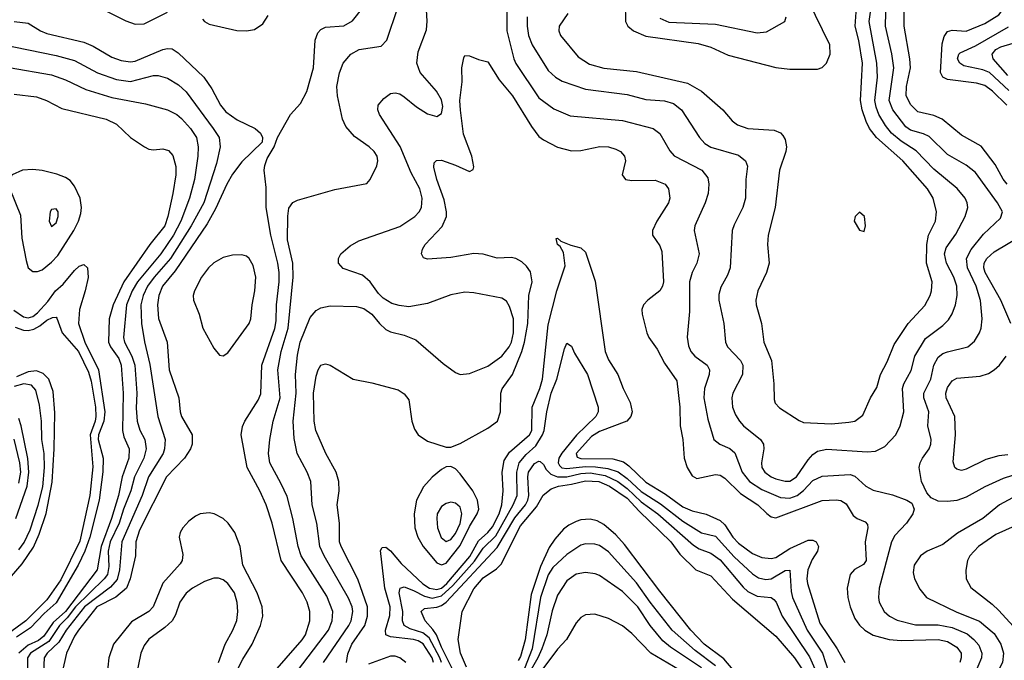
# Model space of a CAD drawing. Header units: inches. Extents: x 1308407 to 1441228, y 959628 to 1036311.
# Tile 603 of 656: x 1394693 to 1398934, y 1013900 to 1016658. Entities that reach past the tile are written whole.
import ezdxf

# ---------------------------------------------------------------- set-up
doc = ezdxf.new("R2010")
doc.units = ezdxf.units.IN
doc.header["$MEASUREMENT"] = 0
doc.layers.add('B3091', color=7, linetype='Continuous')

msp = doc.modelspace()

# ---------------------------------------------------------------- linework, layer by layer
at = {"layer": 'B3091', "color": 5}
for points, elevation in [([(1397300.7, 1016730), (1397303, 1016650), (1397312.7, 1016630), (1397337.2, 1016610), (1397390, 1016587.2), (1397615.8, 1016555.8), (1397670, 1016540.1), (1397745.1, 1016505.1), (1397950, 1016452), (1398010, 1016444.2), (1398130, 1016445.2), (1398150, 1016452.1), (1398168.8, 1016470), (1398184.3, 1016510), (1398182.8, 1016550), (1398027.9, 1016867.9)], 2720), ([(1396793.4, 1016790), (1396791.9, 1016610), (1396821, 1016490), (1396829.7, 1016469.7), (1396930, 1016322), (1396993.6, 1016273.6), (1397064.5, 1016244.5), (1397290, 1016223.3), (1397421.3, 1016190), (1397450, 1016167.8), (1397493, 1016093), (1397512.1, 1016072.1), (1397631.4, 1016010), (1397656.9, 1015976.9), (1397662.2, 1015950), (1397659, 1015910), (1397646.2, 1015870), (1397600.6, 1015770), (1397597.7, 1015750), (1397619.8, 1015650), (1397610.2, 1015610), (1397590.1, 1015569.9), (1397578.1, 1015530), (1397577.7, 1015402.3), (1397568.7, 1015291.3), (1397574.4, 1015254.4), (1397584.6, 1015230), (1397601.2, 1015210), (1397653.7, 1015170), (1397664.6, 1015150), (1397663.7, 1015130), (1397643.3, 1015070), (1397639.6, 1015030), (1397657.6, 1014937.6), (1397683.7, 1014850), (1397709, 1014830), (1397752, 1014812), (1397773.5, 1014793.5), (1397805.2, 1014710), (1397837.4, 1014670), (1397890, 1014634.7), (1397970, 1014600.8), (1398010, 1014598.6), (1398041.9, 1014610), (1398069.3, 1014630.7), (1398110, 1014673.9), (1398150, 1014692.8), (1398270, 1014699.5), (1398290, 1014692.1), (1398338.5, 1014650), (1398370, 1014632.5), (1398452.5, 1014612.5), (1398514, 1014590), (1398535.9, 1014575.9), (1398546.3, 1014550), (1398540.8, 1014530), (1398513.4, 1014490), (1398462.6, 1014437.4), (1398448.2, 1014410), (1398395.2, 1014210), (1398392.1, 1014170), (1398395.9, 1014150), (1398416.9, 1014110), (1398439.6, 1014090), (1398472.5, 1014072.5), (1398552.4, 1014052.4), (1398650, 1014053), (1398710, 1014040.9), (1398774, 1014014), (1398803.6, 1013990), (1398824.6, 1013964.6), (1398837.8, 1013930), (1398836.4, 1013910), (1398804, 1013836)], 2640), ([(1396002.3, 1013890), (1396111.1, 1014050), (1396121.7, 1014070), (1396128.7, 1014110), (1396125.4, 1014130), (1396110, 1014168), (1396005, 1014350), (1395986.5, 1014390), (1395973.4, 1014490), (1395952.5, 1014570), (1395946.7, 1014670), (1395931.3, 1014710), (1395888.4, 1014790), (1395875.4, 1014855.4), (1395870.8, 1014929.2), (1395884.4, 1015050), (1395881.8, 1015130), (1395890, 1015213.4), (1395901.5, 1015270), (1395944.6, 1015375.4), (1395970, 1015405.8), (1395990, 1015416.9), (1396030, 1015426.7), (1396143.8, 1015423.8), (1396175.2, 1015415.2), (1396210.7, 1015390.7), (1396242.8, 1015350), (1396270, 1015324), (1396290, 1015313.4), (1396350, 1015300.4), (1396399.6, 1015279.6), (1396517.6, 1015177.6), (1396570, 1015139.3), (1396590, 1015130.4), (1396630, 1015134.9), (1396710, 1015166.4), (1396770, 1015208.8), (1396801.2, 1015250), (1396811.2, 1015270), (1396820.8, 1015310), (1396820.6, 1015370), (1396803.7, 1015423.7), (1396790, 1015445.4), (1396770, 1015458.7), (1396650, 1015482), (1396610, 1015485.1), (1396550, 1015472.8), (1396450, 1015436), (1396370, 1015422.4), (1396327.3, 1015427.3), (1396295.9, 1015435.9), (1396258.9, 1015458.9), (1396238.7, 1015478.7), (1396202.6, 1015530), (1396170, 1015557.4), (1396086.2, 1015586.2), (1396066.3, 1015610), (1396066.6, 1015630), (1396076.3, 1015650), (1396116.4, 1015683.6), (1396154.7, 1015705.3), (1396330, 1015767.5), (1396394.7, 1015810), (1396413.8, 1015830), (1396424.6, 1015850), (1396426.6, 1015890), (1396416.2, 1015930), (1396379.1, 1015999.1), (1396331.7, 1016111.7), (1396242.8, 1016250), (1396236, 1016270), (1396238, 1016290), (1396261.4, 1016318.6), (1396290, 1016340.3), (1396310, 1016342.6), (1396330, 1016338), (1396350, 1016326), (1396402.4, 1016282.4), (1396450, 1016252), (1396490, 1016241.3), (1396510, 1016254.4), (1396515.3, 1016284.7), (1396510, 1016313.5), (1396489, 1016350), (1396417.6, 1016430), (1396404.2, 1016470), (1396410, 1016519.1), (1396445.2, 1016614.8), (1396447.8, 1016652.2), (1396443, 1016750)], 2640), ([(1398970, 1014696.2), (1398930, 1014682.9), (1398850, 1014647.1), (1398770, 1014601.8), (1398730, 1014588.5), (1398690, 1014583.4), (1398650, 1014585.6), (1398619.8, 1014599.8), (1398601, 1014621), (1398577.2, 1014670), (1398568.1, 1014730), (1398571.3, 1014750), (1398581.7, 1014770), (1398610, 1014810.3), (1398618.1, 1014830), (1398619.9, 1014850), (1398605.2, 1014910), (1398608.8, 1014970), (1398588.1, 1015030), (1398587.9, 1015050), (1398617.3, 1015110), (1398630.4, 1015170), (1398650, 1015205.5), (1398670, 1015220.7), (1398690, 1015228.5), (1398777.4, 1015250), (1398805.4, 1015274.6), (1398827.3, 1015310), (1398834.1, 1015330), (1398838.5, 1015370), (1398831, 1015449), (1398813.4, 1015510), (1398776.2, 1015590), (1398771.2, 1015630), (1398791.1, 1015668.9), (1398845.3, 1015734.7), (1398917.2, 1015802.8), (1398925.8, 1015830), (1398905.6, 1015870), (1398810, 1015999.5), (1398770, 1016031.8), (1398690, 1016078), (1398610, 1016154.6), (1398586.9, 1016166.9), (1398530, 1016182.5), (1398510, 1016196.2), (1398454.5, 1016270), (1398437.6, 1016310), (1398458.3, 1016450), (1398450.5, 1016510.5), (1398423, 1016630), (1398425.1, 1016750)], 2640), ([(1395050, 1016703), (1395150, 1016653.2), (1395190, 1016638.7), (1395230, 1016640.3), (1395329.4, 1016690.6)], 2720), ([(1395772.7, 1013830), (1395910, 1013988.3), (1395923.9, 1014010), (1395942.8, 1014070), (1395943.6, 1014110), (1395931.5, 1014150), (1395911.3, 1014190), (1395820.1, 1014330), (1395780.4, 1014490), (1395755.1, 1014570), (1395727.9, 1014630), (1395672.8, 1014730), (1395647.7, 1014870), (1395653.1, 1014906.9), (1395663.2, 1014930), (1395720.3, 1015019.7), (1395732.5, 1015047.5), (1395736.5, 1015170), (1395792.2, 1015327.8), (1395798.5, 1015361.5), (1395799.3, 1015430), (1395810.7, 1015530), (1395811, 1015570), (1395805.5, 1015610), (1395774.5, 1015730), (1395755.6, 1015850), (1395754.8, 1015934.8), (1395746.7, 1016010), (1395749.2, 1016030.8), (1395759.4, 1016060.6), (1395790, 1016111), (1395804.2, 1016150), (1395860.3, 1016250), (1395903.2, 1016296.8), (1395930, 1016348.5), (1395958.8, 1016450), (1395966.3, 1016570), (1395978, 1016602), (1395990, 1016615.6), (1396010, 1016625), (1396090, 1016630.8), (1396127.2, 1016652.8), (1396171.7, 1016708.3)], 2680), ([(1395871.7, 1013830), (1396023.7, 1014030), (1396039, 1014070), (1396042.6, 1014110), (1396015.9, 1014175.9), (1395905, 1014350), (1395892.1, 1014390), (1395869.9, 1014509.9), (1395845, 1014605), (1395820, 1014660), (1395770, 1014749.7), (1395765.3, 1014790), (1395770.5, 1014850), (1395785.3, 1014930), (1395815.7, 1015030), (1395804.6, 1015150), (1395819.3, 1015230), (1395849.3, 1015330), (1395871.9, 1015550), (1395869.5, 1015610), (1395846.7, 1015710), (1395848.2, 1015811.8), (1395852.9, 1015847.1), (1395870, 1015870.7), (1395890, 1015880.5), (1396050, 1015926.4), (1396187.8, 1015952.2), (1396202.9, 1015970), (1396231.8, 1016028.2), (1396236, 1016050), (1396233.1, 1016070), (1396220.4, 1016090), (1396198.9, 1016110), (1396134.7, 1016154.7), (1396097.6, 1016197.6), (1396084.2, 1016230), (1396061.7, 1016330), (1396059.1, 1016370), (1396071.1, 1016428.9), (1396087.1, 1016470), (1396119.7, 1016510), (1396156, 1016530), (1396250, 1016544.2), (1396274.2, 1016570), (1396321.8, 1016710)], 2660), ([(1396879.5, 1016670), (1396878.9, 1016630), (1396885.1, 1016590), (1396900.1, 1016550), (1396970, 1016439.2), (1397001.2, 1016410), (1397030, 1016392.9), (1397130, 1016358.9), (1397310, 1016336.4), (1397390, 1016314.2), (1397470, 1016308.5), (1397510, 1016297), (1397543.5, 1016270), (1397621, 1016150), (1397644.3, 1016124.3), (1397670, 1016108.4), (1397790, 1016074.6), (1397820.2, 1016050), (1397827.7, 1016027.7), (1397820.5, 1015970), (1397819, 1015890), (1397808.6, 1015850), (1397770, 1015775.1), (1397762.5, 1015750), (1397753.1, 1015590), (1397742.3, 1015557.7), (1397713.5, 1015506.5), (1397705.3, 1015474.7), (1397704.6, 1015450), (1397726.3, 1015350), (1397733.8, 1015270), (1397742.6, 1015250), (1397797.8, 1015190), (1397808.7, 1015170), (1397806, 1015130), (1397765.1, 1015050), (1397760.9, 1015030), (1397763.7, 1014990), (1397776.7, 1014956.7), (1397793.5, 1014930), (1397811.1, 1014910), (1397883.5, 1014850), (1397897.7, 1014830), (1397899.1, 1014810), (1397887.9, 1014750), (1397890.1, 1014730), (1397903.2, 1014710), (1397930, 1014690.1), (1397950, 1014681.5), (1397990, 1014670.6), (1398010, 1014671.4), (1398039.5, 1014690), (1398090, 1014763.2), (1398110, 1014786.1), (1398130, 1014800.7), (1398170, 1014809), (1398342.9, 1014797.1), (1398379.7, 1014800.3), (1398420.2, 1014819.8), (1398467.6, 1014870), (1398486, 1014910), (1398500.8, 1014970), (1398495.6, 1015070), (1398501.5, 1015090), (1398533, 1015147), (1398548.3, 1015210), (1398595.1, 1015284.9), (1398670, 1015340.9), (1398694, 1015366), (1398709, 1015391), (1398723.4, 1015430), (1398730.9, 1015470), (1398729.9, 1015510), (1398716.7, 1015550), (1398684.6, 1015610), (1398676.6, 1015650), (1398683.7, 1015676.3), (1398726, 1015734), (1398765.5, 1015810), (1398777, 1015850), (1398774.3, 1015870), (1398765.2, 1015890), (1398731.4, 1015931.4), (1398630, 1016014.6), (1398553.9, 1016093.9), (1398490, 1016134.5), (1398448.9, 1016168.9), (1398422.2, 1016202.2), (1398394.3, 1016250), (1398381.7, 1016281.7), (1398376.9, 1016310), (1398387.9, 1016410), (1398385.7, 1016470), (1398352.2, 1016650), (1398360.7, 1016710)], 2660), ([(1397054.9, 1016685.1), (1397016.3, 1016630), (1397014.8, 1016610), (1397022.2, 1016590), (1397098.6, 1016498.6), (1397147.1, 1016467.1), (1397210, 1016449.2), (1397350, 1016435.3), (1397570, 1016383.9), (1397629.4, 1016350), (1397721.8, 1016270), (1397762.7, 1016222.7), (1397785.5, 1016205.5), (1397830.1, 1016190.1), (1397942.4, 1016182.4), (1397970, 1016171.3), (1397980, 1016160), (1397990, 1016142), (1397996, 1016110), (1397993.5, 1016090), (1397965.7, 1016010), (1397948, 1015850), (1397917.7, 1015730), (1397914.7, 1015690), (1397922, 1015610), (1397910.2, 1015570), (1397872.8, 1015490), (1397864.1, 1015450), (1397865, 1015430), (1397887.8, 1015350), (1397899, 1015270), (1397932.2, 1015190), (1397941.8, 1015090), (1397942.6, 1015022.6), (1397947.6, 1015007.6), (1397966.4, 1014986.4), (1398050, 1014932.4), (1398070, 1014924.2), (1398190, 1014918.7), (1398265.3, 1014925.3), (1398290, 1014930.2), (1398325.4, 1014954.6), (1398357.4, 1015030), (1398384.9, 1015075.1), (1398400.9, 1015130), (1398430, 1015184.6), (1398460.4, 1015259.6), (1398520.5, 1015350), (1398591.9, 1015428.1), (1398614.2, 1015470), (1398620.5, 1015490), (1398623.4, 1015530), (1398598.8, 1015610), (1398600.3, 1015690), (1398607.8, 1015730), (1398638.4, 1015790), (1398642.4, 1015830), (1398628.1, 1015890), (1398603, 1015930), (1398497.6, 1016050), (1398384.3, 1016150), (1398354.2, 1016190), (1398339.4, 1016219.4), (1398321.6, 1016270), (1398315.4, 1016310), (1398323.5, 1016470), (1398307.9, 1016567.9), (1398291.2, 1016630), (1398298.6, 1016730)], 2680), ([(1398946.8, 1015950), (1398930, 1015971.3), (1398894.9, 1016034.9), (1398834.1, 1016114.1), (1398750, 1016161.2), (1398667, 1016230), (1398630, 1016246), (1398561.4, 1016261.4), (1398531.7, 1016291.7), (1398512, 1016330), (1398512.5, 1016370), (1398529.9, 1016450), (1398527.3, 1016490), (1398503.5, 1016630), (1398503.1, 1016710)], 2620), ([(1398945.4, 1016290), (1398883.1, 1016350), (1398850, 1016374.7), (1398814.8, 1016385.2), (1398690, 1016399.9), (1398669.9, 1016409.9), (1398659.9, 1016430), (1398666.4, 1016553.6), (1398675, 1016585), (1398690, 1016606.7), (1398710, 1016612.3), (1398770, 1016608.3), (1398850, 1016641.8), (1398910, 1016678.8), (1398930, 1016703.1), (1398942.9, 1016730)], 2580), ([(1394670, 1016650.2), (1394730, 1016643.5), (1394782.6, 1016610), (1394810, 1016598.7), (1394970, 1016561.8), (1395010, 1016543.4), (1395090, 1016496.1), (1395130, 1016482.8), (1395170, 1016477), (1395190, 1016479.4), (1395310, 1016530.1), (1395330, 1016534.4), (1395350, 1016531.9), (1395375.5, 1016515.5), (1395486.3, 1016410), (1395520.2, 1016360.2), (1395557.8, 1016290), (1395580.7, 1016260.7), (1395630, 1016226.5), (1395708.2, 1016190), (1395730.6, 1016170), (1395739.1, 1016150), (1395737.3, 1016130), (1395650, 1016046.3), (1395610, 1015992.8), (1395584.8, 1015950), (1395536.8, 1015843.2), (1395501.2, 1015778.8), (1395363.3, 1015576.7), (1395308.6, 1015510), (1395293.3, 1015470), (1395286.9, 1015430), (1395291.6, 1015371.6), (1395329.2, 1015270), (1395337.6, 1015150), (1395378.9, 1015030), (1395384.8, 1014970), (1395390.7, 1014950), (1395436, 1014870), (1395435.8, 1014830), (1395428.7, 1014810), (1395403.3, 1014770), (1395325.7, 1014690), (1395210, 1014460.5), (1395193.4, 1014410), (1395191.7, 1014350), (1395169.8, 1014250), (1395153.3, 1014210), (1395107.6, 1014172.4), (1395026.2, 1014130), (1394947, 1014030), (1394930, 1014004.1), (1394894.9, 1013930), (1394872.3, 1013830)], 2680), ([(1395480.6, 1016660.6), (1395490, 1016649.6), (1395510, 1016639.1), (1395628.5, 1016611.5), (1395670, 1016609.4), (1395705, 1016615.1), (1395740.6, 1016639.4), (1395764, 1016676)], 2720), ([(1397450, 1016664.1), (1397490, 1016647.4), (1397690, 1016638.6), (1397870, 1016600.6), (1397910, 1016605.4), (1397989.6, 1016650), (1397994.6, 1016670)], 2740), ([(1398953.3, 1016353.3), (1398870, 1016429.9), (1398841.9, 1016441.9), (1398759.9, 1016459.9), (1398742.4, 1016470), (1398732.2, 1016490), (1398738, 1016510), (1398744.6, 1016515.4), (1398810, 1016545.6), (1398952.3, 1016627.7)], 2560), ([(1398950, 1016418.3), (1398885.8, 1016490), (1398881.7, 1016510), (1398897.8, 1016530), (1398918.8, 1016541.2), (1399011.8, 1016568.2)], 2540), ([(1394612.2, 1016552.2), (1394850, 1016504.1), (1394930, 1016481.8), (1395029.1, 1016429.1), (1395110, 1016400.1), (1395170, 1016392.2), (1395270, 1016417.2), (1395290, 1016417.9), (1395330, 1016405.5), (1395377.5, 1016377.5), (1395410, 1016347.1), (1395527.2, 1016190), (1395551.9, 1016150), (1395556.8, 1016110), (1395540.8, 1016039.2), (1395485.9, 1015870), (1395432.3, 1015770), (1395342.9, 1015630), (1395272.5, 1015550), (1395243.5, 1015510), (1395224.8, 1015470), (1395215.3, 1015430), (1395217.6, 1015350), (1395230.5, 1015270.5), (1395253.3, 1015173.3), (1395288.4, 1014950), (1395319.9, 1014850), (1395317.7, 1014810), (1395311.8, 1014790), (1395248.1, 1014690), (1395221.4, 1014610), (1395133.1, 1014410), (1395123.7, 1014290), (1395112.6, 1014247.4), (1395084.5, 1014215.5), (1394972.5, 1014130), (1394893.2, 1014030), (1394861.8, 1013978.2), (1394812, 1013930), (1394798, 1013910), (1394795.3, 1013850)], 2660), ([(1396100.9, 1013890), (1396107.2, 1013927.2), (1396124.3, 1013970), (1396180.1, 1014050), (1396191.2, 1014090), (1396191, 1014130), (1396149.2, 1014249.2), (1396077.3, 1014390), (1396071.2, 1014410), (1396070.8, 1014490), (1396060.2, 1014570), (1396069.3, 1014630), (1396068.6, 1014670), (1396056.1, 1014710), (1396011.5, 1014790), (1395968.8, 1014890), (1395961.2, 1014930), (1395958.5, 1015050), (1395970, 1015122.8), (1395978.5, 1015150), (1395990, 1015170.4), (1396010, 1015176.4), (1396030, 1015170.4), (1396130.2, 1015110.2), (1396210, 1015094.5), (1396323.8, 1015063.8), (1396350, 1015047.8), (1396370, 1015021.6), (1396382.9, 1014930), (1396394.4, 1014894.4), (1396410, 1014871.2), (1396450, 1014844.1), (1396530, 1014817.6), (1396550, 1014817.3), (1396590, 1014833.2), (1396710, 1014898.9), (1396750.8, 1014930), (1396763.9, 1014970), (1396766, 1015050), (1396771.4, 1015068.6), (1396815.6, 1015130), (1396856.1, 1015230), (1396867.4, 1015270), (1396882.6, 1015350), (1396886.3, 1015470), (1396900.5, 1015530), (1396892.9, 1015572.9), (1396876.9, 1015596.9), (1396856.1, 1015616.1), (1396830, 1015629.9), (1396810, 1015633.9), (1396750, 1015631.9), (1396690, 1015647.9), (1396650, 1015651.5), (1396550, 1015634.5), (1396450, 1015626.2), (1396432.7, 1015632.7), (1396424, 1015650), (1396428.7, 1015670), (1396440.3, 1015690), (1396512.5, 1015767.5), (1396531.3, 1015810), (1396532.2, 1015830), (1396522, 1015882), (1396489.8, 1015970.2), (1396476.9, 1016023.1), (1396478.4, 1016041.6), (1396488.4, 1016051.6), (1396510, 1016052.9), (1396570, 1016032.3), (1396630, 1016004.6), (1396646.6, 1016013.4), (1396650, 1016024.7), (1396641.1, 1016070), (1396605.3, 1016165.3), (1396591.4, 1016268.6), (1396589.5, 1016310.5), (1396599.8, 1016390), (1396597.3, 1016450), (1396605.7, 1016494.3), (1396610, 1016504), (1396630, 1016502), (1396670, 1016486), (1396710, 1016476.4), (1396758.4, 1016398.4), (1396816.3, 1016330), (1396898.2, 1016198.2), (1396930, 1016155.6), (1396950, 1016140.2), (1397009.6, 1016109.6), (1397070, 1016092.8), (1397110, 1016094.6), (1397192, 1016112), (1397230, 1016110.8), (1397260.8, 1016100.8), (1397281.1, 1016090), (1397298, 1016070), (1397302.2, 1016050), (1397288.4, 1015990), (1397303.1, 1015970), (1397330, 1015965), (1397430, 1015966.9), (1397473.7, 1015950), (1397487.6, 1015930), (1397493.7, 1015890), (1397488.3, 1015870), (1397437.1, 1015790), (1397419.3, 1015750), (1397418.6, 1015730), (1397450, 1015684.2), (1397459.4, 1015659.4), (1397466.8, 1015530), (1397461.7, 1015510), (1397450, 1015491), (1397398.2, 1015450), (1397380.6, 1015430), (1397373.2, 1015410), (1397374.3, 1015390), (1397394.4, 1015310), (1397403.7, 1015290), (1397439.3, 1015239.3), (1397470, 1015178.8), (1397523.1, 1015103.1), (1397536.8, 1014990), (1397537.8, 1014910), (1397549.4, 1014850), (1397555, 1014770), (1397568.4, 1014730), (1397590, 1014694.3), (1397610, 1014683), (1397690, 1014700.1), (1397710, 1014697.1), (1397730, 1014684.2), (1397798.5, 1014618.5), (1397872.6, 1014570), (1397911.4, 1014531.4), (1397930, 1014518.3), (1397950, 1014512.8), (1398150, 1014587.7), (1398210, 1014591.2), (1398230, 1014587.5), (1398253.3, 1014573.3), (1398283.2, 1014523.2), (1398300.9, 1014510), (1398335.5, 1014495.5), (1398344.5, 1014484.5), (1398347, 1014470), (1398335.1, 1014410), (1398339, 1014330), (1398327.9, 1014312.1), (1398288.9, 1014291.1), (1398270.1, 1014270), (1398257.4, 1014210), (1398259.9, 1014170), (1398269.7, 1014130), (1398290, 1014080.2), (1398310, 1014050.9), (1398333.1, 1014030), (1398370, 1014007.6), (1398437.6, 1013990), (1398490, 1013984.6), (1398649.1, 1013989.1), (1398690, 1013981.6), (1398730, 1013956.8), (1398747.8, 1013930), (1398748.8, 1013910), (1398743.4, 1013890)], 2620), ([(1394647.6, 1016452.4), (1394830, 1016420.8), (1394890, 1016399.3), (1394977.6, 1016357.6), (1395090, 1016323), (1395235.8, 1016295.8), (1395330, 1016269.5), (1395370, 1016250.1), (1395390, 1016232.1), (1395429.5, 1016190), (1395455, 1016150), (1395461.9, 1016110), (1395461, 1016070), (1395445.7, 1015970), (1395425.3, 1015890), (1395387, 1015790), (1395355.4, 1015730), (1395301.4, 1015650), (1395201, 1015530), (1395178.2, 1015490), (1395153.2, 1015430), (1395140.3, 1015290), (1395144.6, 1015270), (1395176.1, 1015210), (1395189.2, 1015170), (1395197.9, 1015050), (1395194.5, 1014985.5), (1395199.4, 1014930), (1395210.4, 1014890.4), (1395231.8, 1014850), (1395238.1, 1014810), (1395228.1, 1014770), (1395187.3, 1014690), (1395172.7, 1014630), (1395140.3, 1014550), (1395122.3, 1014490), (1395082.8, 1014410), (1395074.5, 1014370), (1395076.9, 1014303.1), (1395071.1, 1014270), (1395057.2, 1014250), (1394934, 1014130), (1394897.6, 1014082.4), (1394865.1, 1014050), (1394819.1, 1013980.9), (1394739.3, 1013930), (1394726.7, 1013910), (1394726.3, 1013850)], 2640), ([(1394670, 1016337.5), (1394765.5, 1016325.5), (1394808.4, 1016310), (1394875, 1016275), (1395066, 1016230), (1395110, 1016208), (1395170.9, 1016150.9), (1395230.4, 1016110), (1395250, 1016100.2), (1395270, 1016097.6), (1395310, 1016101.8), (1395334.1, 1016094.1), (1395352.9, 1016072.9), (1395366.3, 1016026.3), (1395366.4, 1015990), (1395353.1, 1015910), (1395331.8, 1015810), (1395318, 1015770), (1395253.3, 1015690), (1395142.5, 1015530), (1395095.4, 1015430), (1395078.2, 1015370), (1395076, 1015270), (1395083.9, 1015250), (1395119.9, 1015199.9), (1395131, 1015170), (1395138.8, 1015050), (1395136, 1014890), (1395142.3, 1014862.3), (1395165.2, 1014810), (1395163.5, 1014770), (1395134.6, 1014690), (1395119.2, 1014610), (1395088.2, 1014510), (1395043.8, 1014390), (1395027.5, 1014290), (1394889.9, 1014110), (1394837.9, 1014062.1), (1394796.6, 1014003.4), (1394774.3, 1013985.7), (1394730, 1013965.8), (1394688.9, 1013930)], 2620), ([(1398962.6, 1015350), (1398918.8, 1015450), (1398851.6, 1015570), (1398846.2, 1015590), (1398847.6, 1015610), (1398858.3, 1015630), (1398890, 1015657.8), (1399078.4, 1015770)], 2620), ([(1396475, 1013890), (1396469.8, 1013910), (1396430.9, 1013970.9), (1396410, 1013983.9), (1396390, 1013989.2), (1396290, 1014000.4), (1396269.7, 1014009.7), (1396269.2, 1014030), (1396287.5, 1014092.5), (1396289.5, 1014130), (1396266.4, 1014210), (1396247.8, 1014372.2), (1396254.3, 1014385.7), (1396270, 1014386.4), (1396290, 1014370.7), (1396336.3, 1014316.3), (1396429.6, 1014229.6), (1396457.9, 1014210), (1396490, 1014204.8), (1396510, 1014211.1), (1396533.1, 1014230), (1396632.5, 1014347.5), (1396670, 1014415), (1396710, 1014449.8), (1396730, 1014474.3), (1396758.7, 1014530), (1396770, 1014570), (1396775.7, 1014630), (1396771.4, 1014710), (1396780.4, 1014759.6), (1396803.5, 1014796.5), (1396889.4, 1014870), (1396899.4, 1014890), (1396900.1, 1014990), (1396934.1, 1015070), (1396945.2, 1015110), (1396970, 1015344.4), (1397006.7, 1015490), (1397042.2, 1015597.8), (1397036.2, 1015656.2), (1397021.8, 1015681.8), (1397009.9, 1015690), (1397004.4, 1015715.6), (1397010, 1015717.1), (1397024.7, 1015704.7), (1397066.9, 1015686.9), (1397110, 1015675.8), (1397130, 1015657), (1397172.3, 1015532.3), (1397215.2, 1015230), (1397230, 1015193.4), (1397269, 1015130), (1397292.5, 1015070), (1397323, 1015010), (1397331.9, 1014970), (1397325.7, 1014950), (1397308.2, 1014930), (1397190, 1014885), (1397156.2, 1014863.8), (1397089.7, 1014790), (1397095.1, 1014775.1), (1397110, 1014768.2), (1397247.7, 1014767.7), (1397293.8, 1014753.8), (1397317.2, 1014737.2), (1397390, 1014667), (1397475.3, 1014615.3), (1397550, 1014560.9), (1397590, 1014543.7), (1397649.4, 1014529.4), (1397710, 1014501.5), (1397730, 1014483.8), (1397764.9, 1014430), (1397790, 1014404.1), (1397850, 1014360.4), (1397890, 1014342.5), (1397930, 1014338), (1397950, 1014343.1), (1398010, 1014381.6), (1398090, 1014417.2), (1398110, 1014417.6), (1398123.6, 1014410), (1398134.1, 1014390), (1398130.1, 1014370.1), (1398106.4, 1014333.6), (1398087.7, 1014290), (1398083.4, 1014250), (1398086.5, 1014230), (1398139.7, 1014059.7), (1398213.8, 1013950), (1398246.9, 1013890)], 2580), ([(1394667.8, 1015407.8), (1394710, 1015378.6), (1394730, 1015374.4), (1394750, 1015379.4), (1394770, 1015396.3), (1394814.7, 1015445.3), (1394847.7, 1015490), (1394880.6, 1015519.4), (1394930, 1015578.2), (1394950, 1015596.6), (1394970, 1015604.5), (1394986, 1015590), (1394987.9, 1015547.9), (1394975.7, 1015490), (1394950.4, 1015410), (1394946, 1015350), (1394974.2, 1015270), (1395033.2, 1015150), (1395059.5, 1014970), (1395055.6, 1014930), (1395032.4, 1014870), (1395030.8, 1014850), (1395052.5, 1014770), (1395051.1, 1014711.1), (1395035.1, 1014590), (1394995.3, 1014430), (1394974.3, 1014370), (1394945.4, 1014310), (1394850, 1014146.9), (1394798.5, 1014101.5), (1394739.8, 1014040.2), (1394679.8, 1014000.2)], 2580), ([(1394673.8, 1015333.8), (1394710, 1015320.6), (1394730, 1015319.6), (1394754.2, 1015325.8), (1394780.3, 1015339.7), (1394810, 1015365), (1394835.1, 1015375.1), (1394850, 1015377.8), (1394853.6, 1015373.6), (1394875.9, 1015310), (1394945.9, 1015230), (1394990, 1015139.8), (1395001.4, 1015101.4), (1395020.1, 1014990), (1395021.8, 1014950), (1395018.1, 1014930), (1394997, 1014870), (1395007.6, 1014732.4), (1394994.9, 1014610), (1394952.7, 1014412.7), (1394870, 1014245.7), (1394810, 1014159.7), (1394720.2, 1014070), (1394644.5, 1014015.5)], 2560), ([(1396510.1, 1013890), (1396502.8, 1013910), (1396456.3, 1013996.3), (1396430, 1014018.8), (1396375.6, 1014035.6), (1396349.4, 1014050), (1396342.8, 1014070), (1396344.1, 1014110), (1396328.3, 1014190), (1396330, 1014204.9), (1396332.6, 1014210), (1396350, 1014215.8), (1396390, 1014201.1), (1396436.8, 1014176.8), (1396470, 1014168), (1396510, 1014177), (1396558.7, 1014221.3), (1396652.5, 1014327.4), (1396690, 1014382.5), (1396744.4, 1014435.6), (1396818.4, 1014570), (1396835.7, 1014610), (1396834.1, 1014710), (1396845.2, 1014750), (1396874.1, 1014785.9), (1396916.1, 1014823.9), (1396945.7, 1014870), (1396952.9, 1014890), (1396963.9, 1014970), (1396982.5, 1015050), (1397006.7, 1015110), (1397039.4, 1015240.6), (1397050, 1015265.5), (1397070, 1015253), (1397082.4, 1015222.4), (1397138.4, 1015130), (1397185.5, 1014990), (1397185.1, 1014970), (1397175.3, 1014950), (1397091.3, 1014868.7), (1397028, 1014792), (1397015.7, 1014770), (1397013, 1014750), (1397018.8, 1014738.8), (1397028.7, 1014728.7), (1397050, 1014725.5), (1397130, 1014734.3), (1397173, 1014733), (1397225.9, 1014725.9), (1397270.7, 1014710.7), (1397310, 1014683.2), (1397370, 1014626.1), (1397453.8, 1014573.8), (1397550, 1014499), (1397630, 1014448.5), (1397690, 1014434.1), (1397770, 1014345.5), (1397850, 1014272.2), (1397874.9, 1014254.9), (1397907.2, 1014247.2), (1397930, 1014250.5), (1397990, 1014286.7), (1398010, 1014288), (1398016.2, 1014196.2), (1398022, 1014170), (1398084.9, 1014030), (1398151.4, 1013930), (1398177.7, 1013850)], 2560), ([(1398950, 1014784.5), (1398910, 1014779.9), (1398855.4, 1014764.6), (1398770, 1014722.3), (1398750, 1014717.5), (1398730, 1014722.2), (1398721.8, 1014730), (1398714.4, 1014754.4), (1398723.9, 1014870), (1398721, 1014950), (1398683.2, 1015030), (1398682.4, 1015050), (1398690, 1015074.7), (1398710, 1015103.8), (1398730, 1015115.1), (1398830, 1015123.6), (1398865.5, 1015134.5), (1398890.8, 1015150), (1398913.6, 1015170), (1398942, 1015210)], 2620), ([(1394546.1, 1014133.9), (1394704, 1014316), (1394752.5, 1014387.5), (1394777.1, 1014442.9), (1394807.6, 1014532.4), (1394832.7, 1014667.3), (1394841.6, 1014810), (1394844.8, 1014964.8), (1394836.8, 1015056.8), (1394818.5, 1015110), (1394795, 1015135), (1394765.8, 1015145.8), (1394730, 1015141.4), (1394679.8, 1015120.2)], 2560), ([(1394690, 1014375.4), (1394713, 1014407), (1394738.2, 1014461.8), (1394772.8, 1014567.2), (1394792.5, 1014647.5), (1394799.7, 1014730), (1394798.1, 1014790), (1394788.4, 1014850), (1394786.6, 1014930), (1394778.9, 1014998.9), (1394762.6, 1015062.6), (1394744.4, 1015084.4), (1394710.4, 1015090.4), (1394670, 1015079)], 2580), ([(1394676.2, 1014510), (1394725, 1014650), (1394733.3, 1014710), (1394728.2, 1014768.2), (1394700.3, 1014910), (1394690, 1014941.5)], 2620), ([(1394690, 1014662.6), (1394698, 1014710), (1394693.9, 1014750), (1394670, 1014851.7)], 2640), ([(1396558.7, 1013858.7), (1396510, 1013956.2), (1396489, 1014009), (1396473.2, 1014033.2), (1396439.1, 1014070), (1396422.7, 1014110), (1396437.6, 1014122.4), (1396490, 1014128.6), (1396510, 1014135.6), (1396530.1, 1014149.9), (1396750, 1014384.9), (1396826.4, 1014513.6), (1396871.2, 1014570), (1396881.8, 1014590), (1396886, 1014610), (1396882.1, 1014690), (1396885.1, 1014710), (1396910, 1014746.9), (1396930, 1014757.2), (1396935.4, 1014755.4), (1396950, 1014742.7), (1396961.6, 1014721.6), (1396980.8, 1014700.8), (1397009.9, 1014689.9), (1397050, 1014690.2), (1397110, 1014703.5), (1397150, 1014706.6), (1397214.9, 1014694.9), (1397269, 1014670), (1397310, 1014639.7), (1397370, 1014581.8), (1397441.5, 1014530), (1397595.9, 1014395.9), (1397620.5, 1014380.5), (1397670, 1014361.3), (1397710, 1014332.8), (1397810, 1014214.9), (1397830, 1014196.9), (1397870, 1014175.9), (1397930, 1014170.9), (1397942.2, 1014162.2), (1397950.9, 1014150.9), (1397977, 1014090), (1398095.2, 1013915.2), (1398123.6, 1013850)], 2540), ([(1396617.5, 1013870), (1396591.6, 1013930), (1396582.2, 1013990), (1396599.7, 1014110), (1396650, 1014207), (1396690, 1014255.2), (1396746.7, 1014293.3), (1396766.4, 1014313.6), (1396850, 1014478.6), (1396919.9, 1014560.1), (1396948.7, 1014611.3), (1396982.1, 1014637.9), (1397014, 1014650), (1397070, 1014657.8), (1397130, 1014673.2), (1397188.2, 1014670), (1397233.1, 1014650), (1397310, 1014597.3), (1397361.4, 1014541.4), (1397497.6, 1014410), (1397537.2, 1014357.2), (1397605.2, 1014290), (1397670, 1014264), (1397763.6, 1014163.6), (1397950, 1014004.1), (1398030, 1013910.7), (1398102.5, 1013802.5)], 2520), ([(1398970, 1014599.1), (1398914.2, 1014570), (1398842, 1014510), (1398732.9, 1014447.1), (1398670, 1014398.8), (1398602.4, 1014370), (1398573.4, 1014350), (1398546, 1014310), (1398542.4, 1014277.6), (1398547.3, 1014250), (1398570, 1014206.7), (1398599.5, 1014170), (1398730, 1014107.1), (1398828, 1014068), (1398890, 1014015.4), (1398918.9, 1013970), (1398931.4, 1013930), (1398926.6, 1013890), (1398841.5, 1013730), (1398829.1, 1013690), (1398826.8, 1013650), (1398890.5, 1013430), (1398910, 1013394.4), (1398938.1, 1013358.1)], 2660), ([(1395606.3, 1013810), (1395654.6, 1013905.4), (1395694.7, 1013970), (1395730.4, 1014050), (1395741.2, 1014090), (1395737.4, 1014130), (1395716.6, 1014190), (1395653.8, 1014310), (1395642.8, 1014390), (1395620.2, 1014450), (1395591.9, 1014490), (1395570, 1014509.8), (1395530.4, 1014530.4), (1395510, 1014534.9), (1395470.1, 1014529.9), (1395450, 1014520.7), (1395421.5, 1014498.5), (1395396.1, 1014470), (1395384.6, 1014450), (1395379.8, 1014430), (1395396, 1014356), (1395392.5, 1014330), (1395385, 1014315), (1395310, 1014231.4), (1395268.1, 1014130), (1395249.5, 1014110.5), (1395174.9, 1014065.1), (1395096.8, 1013970), (1395077.3, 1013910), (1395069.1, 1013830)], 2720), ([(1397863.9, 1013743.9), (1397725.8, 1013905.8), (1397641.8, 1013970), (1397584.4, 1014030), (1397450, 1014197.4), (1397298.1, 1014398.1), (1397260.6, 1014440.6), (1397210, 1014484.1), (1397180.3, 1014500.3), (1397150, 1014507.3), (1397110, 1014505.2), (1397090, 1014498), (1397058, 1014482), (1397035.6, 1014464.4), (1396998.4, 1014421.6), (1396974.3, 1014385.7), (1396935.9, 1014304.1), (1396896.8, 1014183.2), (1396870, 1013988.2), (1396850, 1013916.8), (1396840.3, 1013899.7)], 2520), ([(1399010, 1014491.9), (1398898.3, 1014441.7), (1398823.7, 1014390), (1398785.7, 1014350), (1398775.9, 1014330), (1398768.5, 1014288.5), (1398770.2, 1014250), (1398790, 1014213.1), (1398881.8, 1014141.8), (1398910, 1014114.6), (1398988.3, 1014030)], 2680), ([(1397690, 1013876.8), (1397602.7, 1013942.7), (1397503.1, 1014030), (1397408.3, 1014150), (1397350, 1014234), (1397230, 1014367.3), (1397190, 1014394.1), (1397170, 1014399.9), (1397130, 1014400.7), (1397110, 1014395.5), (1397050, 1014355.9), (1396990, 1014299.7), (1396970, 1014267.4), (1396936.6, 1014170), (1396901.1, 1013950), (1396847.5, 1013812.5)], 2540), ([(1397630, 1013867.7), (1397496.2, 1013956.2), (1397463.1, 1013983.1), (1397409.5, 1014049.5), (1397355.8, 1014130), (1397290, 1014196), (1397190, 1014264.5), (1397171.9, 1014271.9), (1397130, 1014277.8), (1397090, 1014270.5), (1397050, 1014241.5), (1397010, 1014181), (1396987.4, 1014112.6), (1396963.3, 1014010), (1396942.4, 1013950), (1396925.5, 1013910), (1396890, 1013850.9)], 2560), ([(1395549.4, 1013890.6), (1395578, 1013970), (1395611.9, 1014030), (1395628.3, 1014071.7), (1395633.2, 1014110), (1395630.5, 1014149.5), (1395618, 1014190), (1395590, 1014230.7), (1395570, 1014246), (1395550, 1014253.8), (1395530, 1014253.8), (1395490, 1014239.4), (1395437.8, 1014210), (1395410, 1014188.7), (1395383.2, 1014150), (1395364.6, 1014095.4), (1395350.2, 1014070), (1395318.9, 1014041.1), (1395250, 1013991.6), (1395230, 1013963), (1395215.6, 1013930), (1395181.4, 1013770)], 2740), ([(1397582.1, 1013830), (1397411.4, 1013931.4), (1397330, 1014016), (1397290, 1014049), (1397230, 1014079.8), (1397170, 1014098), (1397130, 1014095.1), (1397110, 1014084.2), (1397090, 1014061.7), (1397048.3, 1013990), (1397010, 1013947.4), (1396934.2, 1013845.8)], 2580), ([(1396356.3, 1013890), (1396330.8, 1013910.8), (1396310, 1013918.2), (1396290, 1013917.5), (1396196.2, 1013883.8)], 2620)]:
    msp.add_lwpolyline(points, dxfattribs=dict(at, elevation=elevation))
for points, elevation in [([(1394750, 1016012.6), (1394705.5, 1016010), (1394661.1, 1015990), (1394648.7, 1015970), (1394650.7, 1015930), (1394696.6, 1015816.6), (1394703.1, 1015716.9), (1394720.5, 1015620.5), (1394730, 1015590.2), (1394750, 1015573.9), (1394770, 1015573.2), (1394790, 1015581.7), (1394830, 1015614), (1394857.1, 1015642.9), (1394926.5, 1015750), (1394946.5, 1015790), (1394956.7, 1015823.3), (1394958.9, 1015850), (1394953.9, 1015890), (1394930, 1015941.6), (1394910, 1015964.9), (1394890, 1015978.7), (1394852.9, 1015992.9), (1394790, 1016008)], 2620), ([(1394850, 1015843.7), (1394830, 1015841.2), (1394824.9, 1015830), (1394820.4, 1015790), (1394830, 1015767.3), (1394850, 1015783.8), (1394859.7, 1015810), (1394858.7, 1015830)], 2640), ([(1398310, 1015828.7), (1398291.3, 1015810), (1398288, 1015790), (1398310, 1015751.3), (1398330, 1015746), (1398336, 1015770), (1398332, 1015810)], 2720), ([(1395650, 1015645.7), (1395610, 1015643.7), (1395570, 1015634.8), (1395530, 1015611.7), (1395506.9, 1015590), (1395476.4, 1015550), (1395445.8, 1015490), (1395440.4, 1015470), (1395442.2, 1015450), (1395466, 1015390), (1395482, 1015330), (1395530, 1015243.1), (1395554.3, 1015214.3), (1395570, 1015210.3), (1395590, 1015223.6), (1395681.3, 1015350), (1395688.5, 1015370), (1395694.4, 1015430), (1395706.8, 1015490), (1395710.5, 1015550), (1395699.6, 1015599.6), (1395682, 1015630), (1395670, 1015639.6)], 2720), ([(1396550, 1014734.7), (1396530, 1014733), (1396510, 1014722), (1396470, 1014689), (1396433.1, 1014646.9), (1396402.4, 1014590), (1396391.7, 1014530), (1396394.6, 1014470), (1396408.3, 1014430), (1396430.5, 1014390), (1396490, 1014319.9), (1396510, 1014311.3), (1396530, 1014318.5), (1396590, 1014394.6), (1396630, 1014476.1), (1396663.8, 1014530), (1396670.2, 1014550), (1396665.3, 1014590), (1396644.6, 1014630), (1396590, 1014703.1), (1396570, 1014724.4)], 2620), ([(1396550, 1014580.7), (1396530, 1014575.3), (1396510, 1014561.4), (1396491.7, 1014530), (1396489.6, 1014510), (1396493.1, 1014470), (1396508, 1014428), (1396530, 1014411.6), (1396550, 1014420.4), (1396570, 1014445.5), (1396590, 1014489.4), (1396598, 1014530), (1396590, 1014559.3), (1396570, 1014576.2)], 2640)]:
    msp.add_lwpolyline(points, close=True, dxfattribs=dict(at, elevation=elevation))

doc.saveas('drawing.dxf')
